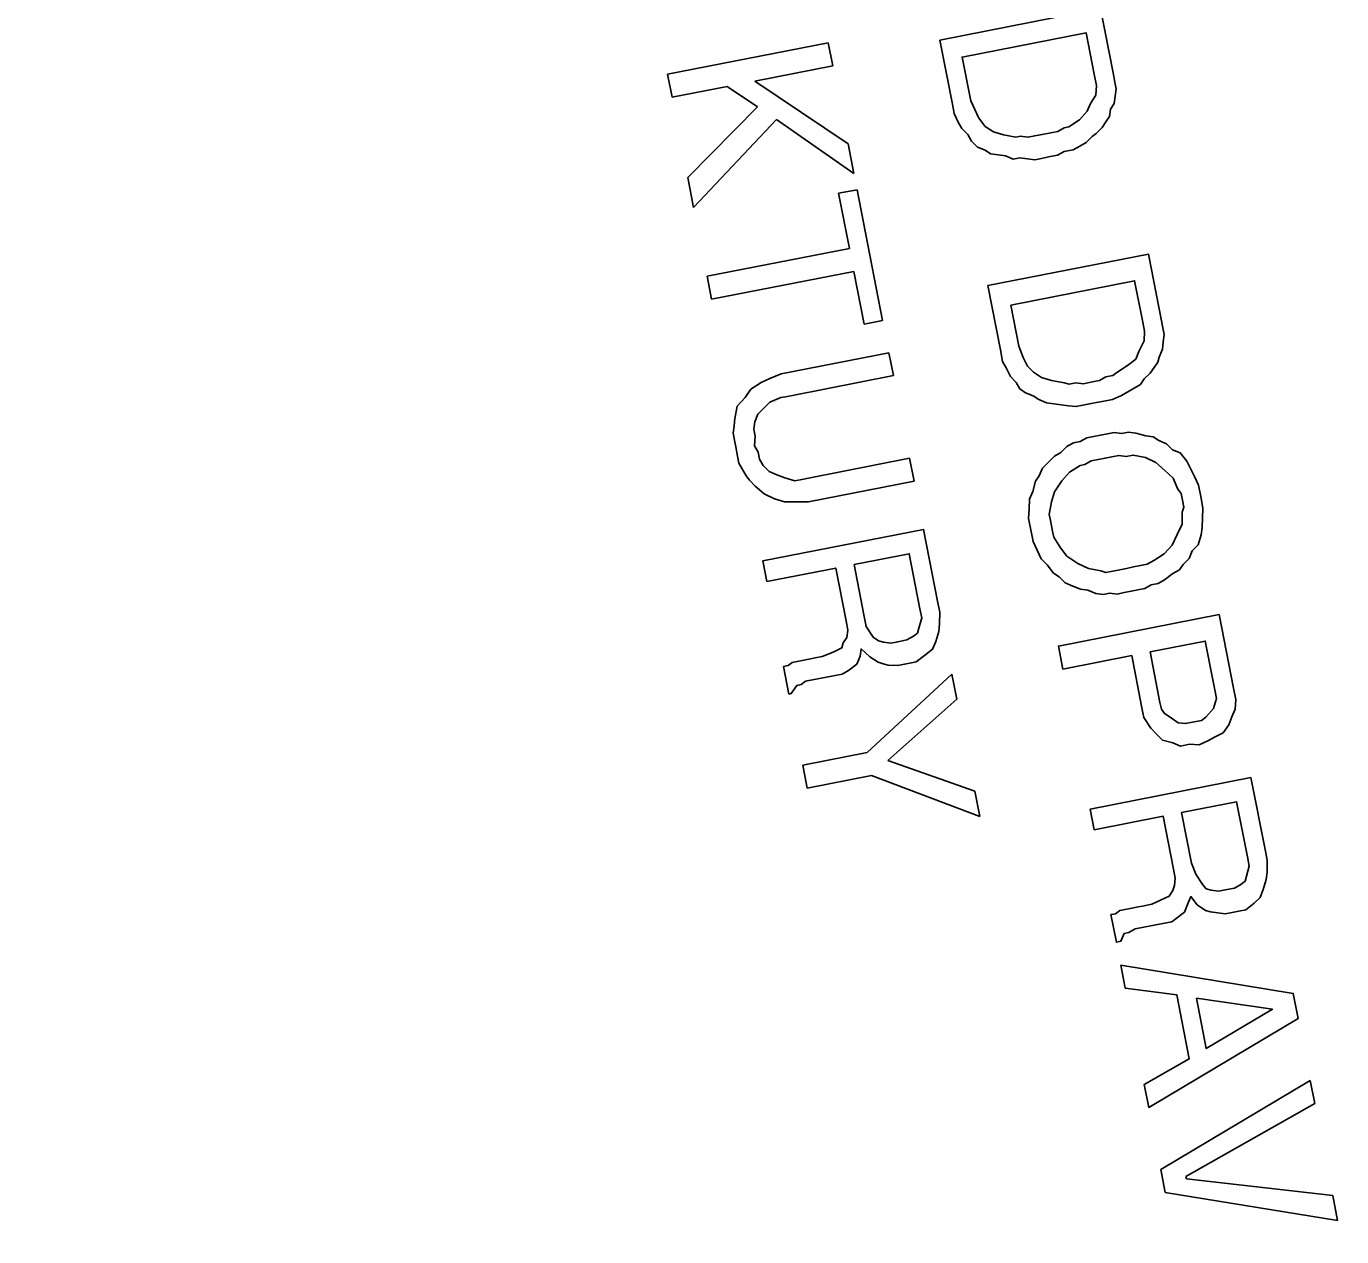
# Model space of a CAD drawing. Extents: x -545846 to -545044, y -1122650 to -1119108.
# Drawn here: x -545476.289 to -545472.214, y -1120436.899 to -1120433.149 of the extents above; entities that cross this region are included whole.
import ezdxf

# ---------------------------------------------------------------- set-up
doc = ezdxf.new("R2010")
doc.units = 0
doc.layers.add('osvětlené plochy-hodnota-obrys', color=7, linetype='Continuous')
doc.layers.add('Rozpiska', color=7, linetype='Continuous')

msp = doc.modelspace()

# ---------------------------------------------------------------- linework, layer by layer
at = {"layer": 'Rozpiska'}
for p, q in [((-545473.8047, -1120433.2002), (-545474.3026, -1120433.2977)), ((-545473.7908, -1120433.2713), (-545473.8047, -1120433.2002)), ((-545474.0326, -1120433.3187), (-545473.7908, -1120433.2713)), ((-545474.3026, -1120433.2977), (-545474.2887, -1120433.3688)), ((-545473.7435, -1120433.5132), (-545474.0326, -1120433.3187)), ((-545474.2887, -1120433.3688), (-545474.118, -1120433.3354)), ((-545474.118, -1120433.3354), (-545474.0244, -1120433.3983)), ((-545474.0244, -1120433.3983), (-545474.2399, -1120433.6177)), ((-545474.2218, -1120433.7102), (-545473.9649, -1120433.4383)), ((-545473.9649, -1120433.4383), (-545473.7254, -1120433.6056)), ((-545473.7254, -1120433.6056), (-545473.7435, -1120433.5132)), ((-545474.2399, -1120433.6177), (-545474.2218, -1120433.7102)), ((-545473.7725, -1120433.6665), (-545473.7156, -1120433.6554)), ((-545473.7391, -1120433.8372), (-545473.7725, -1120433.6665)), ((-545473.7156, -1120433.6554), (-545473.6363, -1120434.0608)), ((-545474.1801, -1120433.9235), (-545473.7391, -1120433.8372)), ((-545474.1662, -1120433.9947), (-545474.1801, -1120433.9235)), ((-545473.7252, -1120433.9084), (-545474.1662, -1120433.9947)), ((-545473.6932, -1120434.0719), (-545473.7252, -1120433.9084)), ((-545473.6363, -1120434.0608), (-545473.6932, -1120434.0719)), ((-545473.6168, -1120434.1604), (-545473.9511, -1120434.2258)), ((-545473.6029, -1120434.2315), (-545473.6168, -1120434.1604)), ((-545474.0123, -1120434.2526), (-545474.0451, -1120434.2737)), ((-545473.9853, -1120434.2399), (-545474.0123, -1120434.2526)), ((-545473.9511, -1120434.2258), (-545473.9853, -1120434.2399)), ((-545473.9158, -1120434.2928), (-545473.6029, -1120434.2315)), ((-545474.0622, -1120434.2993), (-545474.0865, -1120434.3262)), ((-545474.0451, -1120434.2737), (-545474.0622, -1120434.2993)), ((-545473.9856, -1120434.3138), (-545473.9514, -1120434.2997)), ((-545473.9514, -1120434.2997), (-545473.9372, -1120434.2969)), ((-545473.9372, -1120434.2969), (-545473.9158, -1120434.2928)), ((-545474.0865, -1120434.3262), (-545474.0938, -1120434.3645)), ((-545474.0227, -1120434.3506), (-545474.0041, -1120434.3322)), ((-545474.0041, -1120434.3322), (-545473.9856, -1120434.3138)), ((-545474.0938, -1120434.3645), (-545474.0967, -1120434.3872)), ((-545474.0356, -1120434.3974), (-545474.0327, -1120434.3747)), ((-545474.0327, -1120434.3747), (-545474.0227, -1120434.3506)), ((-545474.0967, -1120434.3872), (-545474.0997, -1120434.41)), ((-545474.0997, -1120434.41), (-545474.0955, -1120434.4313)), ((-545474.0315, -1120434.4188), (-545474.0356, -1120434.3974)), ((-545474.033, -1120434.4486), (-545474.0315, -1120434.4188)), ((-545474.0955, -1120434.4313), (-545474.0913, -1120434.4526)), ((-545474.0913, -1120434.4526), (-545474.0857, -1120434.4811)), ((-545474.0217, -1120434.4686), (-545474.033, -1120434.4486)), ((-545474.0857, -1120434.4811), (-545474.0816, -1120434.5024)), ((-545474.0816, -1120434.5024), (-545474.0703, -1120434.5224)), ((-545474.0176, -1120434.4899), (-545474.0217, -1120434.4686)), ((-545474.0063, -1120434.5098), (-545474.0176, -1120434.4899)), ((-545473.5528, -1120434.4876), (-545473.8657, -1120434.5488)), ((-545473.5388, -1120434.5587), (-545473.5528, -1120434.4876)), ((-545474.0703, -1120434.5224), (-545474.059, -1120434.5423)), ((-545474.059, -1120434.5423), (-545474.0491, -1120434.5552)), ((-545473.9879, -1120434.5284), (-545474.0063, -1120434.5098)), ((-545473.9637, -1120434.5384), (-545473.9879, -1120434.5284)), ((-545473.9396, -1120434.5485), (-545473.9637, -1120434.5384)), ((-545474.0491, -1120434.5552), (-545474.0307, -1120434.5737)), ((-545474.0307, -1120434.5737), (-545474.0038, -1120434.598)), ((-545473.9084, -1120434.5572), (-545473.9396, -1120434.5485)), ((-545473.887, -1120434.553), (-545473.9084, -1120434.5572)), ((-545473.8657, -1120434.5488), (-545473.887, -1120434.553)), ((-545473.866, -1120434.6227), (-545473.5388, -1120434.5587)), ((-545474.0038, -1120434.598), (-545473.9712, -1120434.6137)), ((-545473.9712, -1120434.6137), (-545473.9399, -1120434.6224)), ((-545473.9399, -1120434.6224), (-545473.903, -1120434.6226)), ((-545473.903, -1120434.6226), (-545473.866, -1120434.6227)), ((-545473.4219, -1120435.1561), (-545473.6844, -1120435.3995)), ((-545473.4066, -1120435.2344), (-545473.4219, -1120435.1561)), ((-545473.6206, -1120435.4239), (-545473.4066, -1120435.2344)), ((-545473.6844, -1120435.3995), (-545473.8836, -1120435.4385)), ((-545473.8836, -1120435.4385), (-545473.8697, -1120435.5096)), ((-545473.3509, -1120435.5188), (-545473.6206, -1120435.4239)), ((-545473.8697, -1120435.5096), (-545473.6705, -1120435.4706)), ((-545473.6705, -1120435.4706), (-545473.3356, -1120435.5971)), ((-545473.3356, -1120435.5971), (-545473.3509, -1120435.5188)), ((-545472.3114, -1120436.4157), (-545472.7744, -1120436.691)), ((-545472.2975, -1120436.4868), (-545472.3114, -1120436.4157)), ((-545472.6964, -1120436.7126), (-545472.2975, -1120436.4868)), ((-545472.7744, -1120436.691), (-545472.7605, -1120436.7621)), ((-545472.695, -1120436.7197), (-545472.6964, -1120436.7126)), ((-545472.2418, -1120436.7713), (-545472.695, -1120436.7197)), ((-545472.7605, -1120436.7621), (-545472.2265, -1120436.8496)), ((-545472.2265, -1120436.8496), (-545472.2418, -1120436.7713))]:
    msp.add_line(p, q, dxfattribs=at)
for points in [[(-545473.4593, -1120433.1917), (-545473.4203, -1120433.3908), (-545473.4148, -1120433.4193), (-545473.4021, -1120433.4463), (-545473.3908, -1120433.4663), (-545473.3724, -1120433.4848), (-545473.3611, -1120433.5048), (-545473.3427, -1120433.5233), (-545473.3186, -1120433.5334), (-545473.3016, -1120433.5448), (-545473.2788, -1120433.5478), (-545473.2561, -1120433.5507), (-545473.232, -1120433.5608), (-545473.2107, -1120433.5566), (-545473.1879, -1120433.5595), (-545473.1652, -1120433.5624), (-545473.1439, -1120433.5583), (-545473.1225, -1120433.5541), (-545473.0941, -1120433.5485), (-545473.0741, -1120433.5372), (-545473.0457, -1120433.5317), (-545473.0257, -1120433.5204), (-545473.0058, -1120433.5091), (-545472.9872, -1120433.4907), (-545472.9744, -1120433.4808), (-545472.9558, -1120433.4624), (-545472.9444, -1120433.4454), (-545472.933, -1120433.4284), (-545472.93, -1120433.4057), (-545472.9186, -1120433.3886), (-545472.9157, -1120433.3659), (-545472.9127, -1120433.3432), (-545472.9169, -1120433.3218), (-545472.9225, -1120433.2934), (-545472.9614, -1120433.0943), (-545473.4593, -1120433.1917)], [(-545473.3634, -1120433.3797), (-545473.3899, -1120433.2446), (-545473.0058, -1120433.1694), (-545472.9808, -1120433.2974), (-545472.9738, -1120433.333), (-545472.9753, -1120433.3628), (-545472.9925, -1120433.3883), (-545473.0025, -1120433.4125), (-545473.0268, -1120433.4394), (-545473.0596, -1120433.4605), (-545473.0738, -1120433.4633), (-545473.0938, -1120433.4746), (-545473.1151, -1120433.4788), (-545473.1364, -1120433.483), (-545473.1649, -1120433.4885), (-545473.1862, -1120433.4927), (-545473.209, -1120433.4898), (-545473.2232, -1120433.4926), (-545473.2615, -1120433.4853), (-545473.2928, -1120433.4766), (-545473.3183, -1120433.4595), (-545473.3381, -1120433.4338), (-545473.3507, -1120433.4068), (-545473.3634, -1120433.3797)], [(-545473.2531, -1120434.2074), (-545473.2405, -1120434.2344), (-545473.2221, -1120434.253), (-545473.2108, -1120434.2729), (-545473.1938, -1120434.2844), (-545473.1696, -1120434.2944), (-545473.1526, -1120434.3059), (-545473.1285, -1120434.3159), (-545473.1058, -1120434.3188), (-545473.083, -1120434.3218), (-545473.0603, -1120434.3247), (-545473.0376, -1120434.3276), (-545473.0163, -1120434.3235), (-545472.9949, -1120434.3193), (-545472.9736, -1120434.3151), (-545472.9451, -1120434.3096), (-545472.9238, -1120434.3054), (-545472.8967, -1120434.2927), (-545472.8768, -1120434.2814), (-545472.8568, -1120434.2701), (-545472.8369, -1120434.2588), (-545472.8255, -1120434.2418), (-545472.8069, -1120434.2234), (-545472.7955, -1120434.2064), (-545472.784, -1120434.1894), (-545472.7797, -1120434.1738), (-545472.7696, -1120434.1497), (-545472.7667, -1120434.1269), (-545472.7638, -1120434.1042), (-545472.768, -1120434.0829), (-545472.7721, -1120434.0615), (-545472.8125, -1120433.8553), (-545473.3104, -1120433.9527), (-545473.2714, -1120434.1519), (-545473.2644, -1120434.1874), (-545473.2531, -1120434.2074)], [(-545473.2395, -1120434.0127), (-545472.8555, -1120433.9375), (-545472.8304, -1120434.0656), (-545472.8248, -1120434.094), (-545472.8264, -1120434.1238), (-545472.8422, -1120434.1565), (-545472.8522, -1120434.1806), (-545472.8779, -1120434.2004), (-545472.9107, -1120434.2216), (-545472.9235, -1120434.2315), (-545472.9448, -1120434.2356), (-545472.9648, -1120434.2469), (-545472.9861, -1120434.2511), (-545473.0146, -1120434.2567), (-545473.0373, -1120434.2537), (-545473.0586, -1120434.2579), (-545473.0742, -1120434.2536), (-545473.1126, -1120434.2463), (-545473.1438, -1120434.2377), (-545473.1693, -1120434.2205), (-545473.1877, -1120434.202), (-545473.2004, -1120434.1749), (-545473.2145, -1120434.1407), (-545473.2395, -1120434.0127)], [(-545473.1824, -1120434.644), (-545473.184, -1120434.6738), (-545473.177, -1120434.7094), (-545473.1701, -1120434.745), (-545473.1574, -1120434.772), (-545473.1447, -1120434.7991), (-545473.1263, -1120434.8176), (-545473.1065, -1120434.8433), (-545473.0895, -1120434.8547), (-545473.0711, -1120434.8733), (-545473.047, -1120434.8833), (-545473.0229, -1120434.8934), (-545473.0001, -1120434.8963), (-545472.976, -1120434.9064), (-545472.9533, -1120434.9093), (-545472.932, -1120434.9051), (-545472.9092, -1120434.9081), (-545472.8879, -1120434.9039), (-545472.8665, -1120434.8997), (-545472.8452, -1120434.8955), (-545472.8239, -1120434.8914), (-545472.8039, -1120434.8801), (-545472.7826, -1120434.8759), (-545472.7626, -1120434.8646), (-545472.737, -1120434.8448), (-545472.717, -1120434.8335), (-545472.7056, -1120434.8165), (-545472.687, -1120434.7981), (-545472.677, -1120434.774), (-545472.6584, -1120434.7556), (-545472.6498, -1120434.7244), (-545472.6468, -1120434.7016), (-545472.6453, -1120434.6718), (-545472.6438, -1120434.642), (-545472.6507, -1120434.6064), (-545472.6577, -1120434.5708), (-545472.6704, -1120434.5438), (-545472.683, -1120434.5167), (-545472.6943, -1120434.4968), (-545472.7141, -1120434.4711), (-545472.7382, -1120434.4611), (-545472.7566, -1120434.4425), (-545472.7808, -1120434.4325), (-545472.7978, -1120434.421), (-545472.8205, -1120434.4181), (-545472.8517, -1120434.4094), (-545472.8745, -1120434.4065), (-545472.8958, -1120434.4107), (-545472.9185, -1120434.4077), (-545472.9399, -1120434.4119), (-545472.9612, -1120434.4161), (-545472.9825, -1120434.4203), (-545473.0039, -1120434.4244), (-545473.0238, -1120434.4357), (-545473.0452, -1120434.4399), (-545473.0651, -1120434.4512), (-545473.0837, -1120434.4696), (-545473.1036, -1120434.4809), (-545473.1222, -1120434.4993), (-545473.1407, -1120434.5177), (-545473.1508, -1120434.5418), (-545473.1622, -1120434.5588), (-545473.1709, -1120434.59), (-545473.1809, -1120434.6142), (-545473.1824, -1120434.644)], [(-545473.1088, -1120434.7182), (-545473.113, -1120434.6969), (-545473.1172, -1120434.6755), (-545473.12, -1120434.6613), (-545473.1127, -1120434.623), (-545473.1041, -1120434.5917), (-545473.0812, -1120434.5577), (-545473.0569, -1120434.5308), (-545473.0241, -1120434.5096), (-545473.0099, -1120434.5068), (-545472.99, -1120434.4956), (-545472.9686, -1120434.4914), (-545472.9473, -1120434.4872), (-545472.9259, -1120434.483), (-545472.9046, -1120434.4789), (-545472.8819, -1120434.4818), (-545472.8605, -1120434.4776), (-545472.8222, -1120434.4849), (-545472.7896, -1120434.5007), (-545472.7627, -1120434.5249), (-545472.7358, -1120434.5492), (-545472.7217, -1120434.5834), (-545472.7118, -1120434.5962), (-545472.7076, -1120434.6175), (-545472.7034, -1120434.6389), (-545472.7078, -1120434.6545), (-545472.7079, -1120434.6914), (-545472.7237, -1120434.7241), (-545472.7395, -1120434.7567), (-545472.7637, -1120434.7836), (-545472.7965, -1120434.8048), (-545472.8165, -1120434.8161), (-545472.8378, -1120434.8202), (-545472.8591, -1120434.8244), (-545472.8805, -1120434.8286), (-545472.9018, -1120434.8328), (-545472.9231, -1120434.837), (-545472.9445, -1120434.8411), (-545472.9601, -1120434.8368), (-545472.9984, -1120434.8295), (-545473.0311, -1120434.8138), (-545473.0651, -1120434.7909), (-545473.0849, -1120434.7652), (-545473.1061, -1120434.7324), (-545473.1088, -1120434.7182)], [(-545473.995, -1120434.8695), (-545473.7816, -1120434.8277), (-545473.7496, -1120434.9913), (-545473.744, -1120435.0198), (-545473.7469, -1120435.0425), (-545473.7584, -1120435.0595), (-545473.7627, -1120435.0751), (-545473.7898, -1120435.0878), (-545473.8239, -1120435.1019), (-545473.8453, -1120435.106), (-545473.8595, -1120435.1088), (-545473.8808, -1120435.113), (-545473.9164, -1120435.12), (-545473.9292, -1120435.1299), (-545473.9434, -1120435.1326), (-545473.9267, -1120435.218), (-545473.9196, -1120435.2166), (-545473.9025, -1120435.1911), (-545473.8882, -1120435.1883), (-545473.8754, -1120435.1784), (-545473.783, -1120435.1603), (-545473.7616, -1120435.1561), (-545473.7417, -1120435.1448), (-545473.716, -1120435.1251), (-545473.706, -1120435.1009), (-545473.703, -1120435.0782), (-545473.6761, -1120435.1025), (-545473.6506, -1120435.1196), (-545473.635, -1120435.124), (-545473.6194, -1120435.1283), (-545473.5895, -1120435.1298), (-545473.5682, -1120435.1257), (-545473.5469, -1120435.1215), (-545473.5326, -1120435.1187), (-545473.507, -1120435.0989), (-545473.4813, -1120435.0791), (-545473.4712, -1120435.055), (-545473.4626, -1120435.0238), (-545473.4597, -1120435.001), (-545473.4595, -1120434.9641), (-545473.4651, -1120434.9356), (-545473.5096, -1120434.708), (-545474.0075, -1120434.8055), (-545473.995, -1120434.8695)], [(-545473.7247, -1120434.8166), (-545473.554, -1120434.7832), (-545473.5206, -1120434.9539), (-545473.515, -1120434.9823), (-545473.5237, -1120435.0136), (-545473.528, -1120435.0292), (-545473.5408, -1120435.0391), (-545473.5608, -1120435.0504), (-545473.5892, -1120435.0559), (-545473.6106, -1120435.0601), (-545473.6333, -1120435.0572), (-545473.6489, -1120435.0528), (-545473.6659, -1120435.0414), (-545473.6871, -1120435.0086), (-545473.6941, -1120434.9731), (-545473.7247, -1120434.8166)], [(-545473.0779, -1120435.1405), (-545472.8645, -1120435.0987), (-545472.8339, -1120435.2552), (-545472.8297, -1120435.2765), (-545472.8269, -1120435.2908), (-545472.8058, -1120435.3235), (-545472.7874, -1120435.3421), (-545472.769, -1120435.3606), (-545472.7377, -1120435.3693), (-545472.7136, -1120435.3793), (-545472.6852, -1120435.3738), (-545472.6553, -1120435.3753), (-545472.6283, -1120435.3626), (-545472.6083, -1120435.3513), (-545472.5812, -1120435.3387), (-545472.5641, -1120435.3132), (-545472.554, -1120435.289), (-545472.544, -1120435.2649), (-545472.5424, -1120435.2351), (-545472.5494, -1120435.1995), (-545472.594, -1120434.9719), (-545473.0918, -1120435.0694), (-545473.0779, -1120435.1405)], [(-545472.8076, -1120435.0876), (-545472.6369, -1120435.0542), (-545472.6105, -1120435.1893), (-545472.6063, -1120435.2106), (-545472.6021, -1120435.232), (-545472.6108, -1120435.2632), (-545472.6351, -1120435.2901), (-545472.6479, -1120435.3), (-545472.6763, -1120435.3056), (-545472.6977, -1120435.3098), (-545472.7204, -1120435.3068), (-545472.7459, -1120435.2897), (-545472.7629, -1120435.2782), (-545472.7728, -1120435.2654), (-545472.777, -1120435.2441), (-545472.7812, -1120435.2227), (-545472.8076, -1120435.0876)], [(-545472.4951, -1120435.4769), (-545472.993, -1120435.5743), (-545472.9805, -1120435.6383), (-545472.7671, -1120435.5966), (-545472.7351, -1120435.7602), (-545472.7295, -1120435.7886), (-545472.7324, -1120435.8113), (-545472.7368, -1120435.827), (-545472.7482, -1120435.844), (-545472.7753, -1120435.8567), (-545472.8023, -1120435.8693), (-545472.8308, -1120435.8749), (-545472.845, -1120435.8777), (-545472.8592, -1120435.8805), (-545472.9019, -1120435.8888), (-545472.9147, -1120435.8987), (-545472.929, -1120435.9015), (-545472.9122, -1120435.9868), (-545472.898, -1120435.9841), (-545472.888, -1120435.9599), (-545472.8737, -1120435.9572), (-545472.8538, -1120435.9459), (-545472.7685, -1120435.9292), (-545472.74, -1120435.9236), (-545472.7272, -1120435.9137), (-545472.7015, -1120435.8939), (-545472.6915, -1120435.8698), (-545472.6814, -1120435.8457), (-545472.6616, -1120435.8713), (-545472.6361, -1120435.8885), (-545472.6205, -1120435.8928), (-545472.5978, -1120435.8958), (-545472.575, -1120435.8987), (-545472.5537, -1120435.8945), (-545472.5324, -1120435.8903), (-545472.511, -1120435.8862), (-545472.4854, -1120435.8664), (-545472.4668, -1120435.848), (-545472.4568, -1120435.8239), (-545472.4481, -1120435.7926), (-545472.4452, -1120435.7699), (-545472.445, -1120435.7329), (-545472.4506, -1120435.7045), (-545472.4951, -1120435.4769)], [(-545472.7102, -1120435.5854), (-545472.5395, -1120435.552), (-545472.5061, -1120435.7227), (-545472.5005, -1120435.7512), (-545472.5092, -1120435.7824), (-545472.5135, -1120435.798), (-545472.5263, -1120435.8079), (-545472.5463, -1120435.8192), (-545472.5747, -1120435.8248), (-545472.5961, -1120435.829), (-545472.6188, -1120435.826), (-545472.6344, -1120435.8217), (-545472.6443, -1120435.8089), (-545472.6655, -1120435.7761), (-545472.6796, -1120435.7419), (-545472.7102, -1120435.5854)], [(-545472.8983, -1120436.058), (-545472.8844, -1120436.1291), (-545472.7253, -1120436.1497), (-545472.6863, -1120436.3488), (-545472.8259, -1120436.4278), (-545472.812, -1120436.4989), (-545472.349, -1120436.2237), (-545472.3643, -1120436.1455), (-545472.8983, -1120436.058)], [(-545472.6642, -1120436.1599), (-545472.4284, -1120436.1949), (-545472.6336, -1120436.3163), (-545472.6642, -1120436.1599)]]:
    msp.add_lwpolyline(points, dxfattribs=at)

# ---------------------------------------------------------------- texts
at = {"layer": 'osvětlené plochy-hodnota-obrys'}
msp.add_text('20', height=22.78125, rotation=281.0956, dxfattribs=at).set_placement((-545485.3865, -1120422.6428))

doc.saveas('drawing.dxf')
